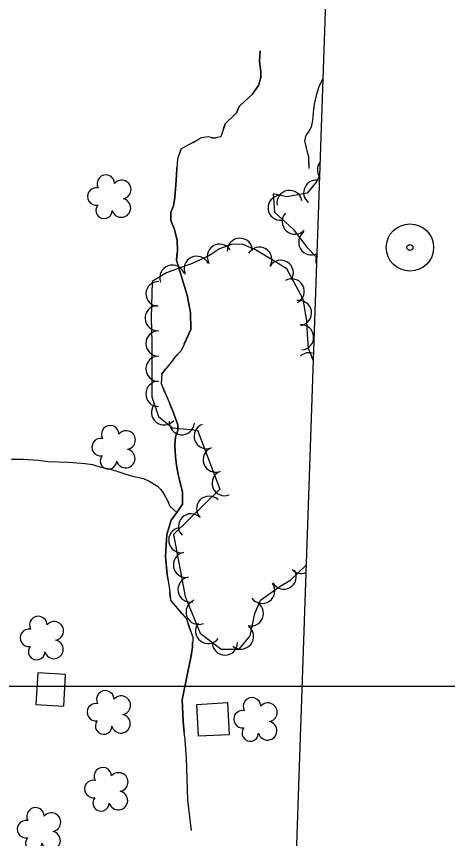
# Model space of a CAD drawing. Extents: x 591954 to 597000, y 198576 to 213500.
# Drawn here: x 594560.2 to 594696.9, y 210451.7 to 210712.6 of the extents above; entities that cross this region are included whole.
import ezdxf

# ---------------------------------------------------------------- set-up
doc = ezdxf.new("R2010")
doc.units = 0
for name, color, linetype in [('Level 10', 7, 'Continuous'), ('Level 12', 7, 'Continuous'), ('Level 18', 7, 'Continuous'), ('Level 19', 7, 'Continuous'), ('Level 4', 7, 'Continuous'), ('Level 6', 7, 'Continuous')]:
    doc.layers.add(name, color=color, linetype=linetype)

msp = doc.modelspace()

# ---------------------------------------------------------------- linework, layer by layer
at = {"layer": 'Level 10'}
msp.add_line((593000, 210500), (595000, 210500), dxfattribs=at)
msp.add_line((593000, 210500), (595000, 210500), dxfattribs=at)
at = {"layer": 'Level 12'}
for points in [[(594575.16, 210493.74), (594575.73, 210503.75), (594566.92, 210504.25), (594566.35, 210494.25), (594575.16, 210493.74)], [(594617.89, 210484.18), (594617.33, 210494.28), (594627.05, 210494.82), (594627.62, 210484.6), (594617.89, 210484.18)]]:
    msp.add_lwpolyline(points, dxfattribs=at)
at = {"layer": 'Level 18'}
for points in [[(594656.29, 210662.01), (594655.25, 210660.01), (594652.38, 210656.44), (594645.91, 210655.35), (594641.55, 210656.3)], [(594641.55, 210656.3), (594641.99, 210650.46), (594647.95, 210645.05), (594652.21, 210639.34), (594655.4, 210636.1)], [(594654.28, 210603.5), (594654.28, 210603.5), (594652.77, 210607.19), (594652.44, 210611.76), (594652.29, 210616.01), (594651.13, 210622.87), (594645.91, 210632.46), (594641.29, 210635.33), (594635.99, 210638.5), (594631.76, 210640.29), (594628.33, 210640.23), (594624.53, 210638.78), (594621.37, 210636.69), (594615.69, 210634.04), (594612.65, 210633), (594607.76, 210631.22), (594603.24, 210628.51)], [(594603.24, 210628.51), (594602.86, 210616.94), (594603.13, 210609.1), (594603.12, 210600.19), (594603.08, 210591.9), (594605.26, 210585.64), (594609.64, 210581.98), (594617.53, 210581.31), (594624.65, 210562.59), (594609.97, 210548.22), (594613.67, 210528.54), (594618.43, 210516.88), (594625.04, 210511.78), (594630.79, 210511.78), (594634.23, 210516.04), (594635.71, 210523.14), (594637.5, 210527.31), (594643.81, 210531.77), (594647.2, 210533.76), (594652.04, 210538.45)]]:
    msp.add_lwpolyline(points, dxfattribs=at)
for centre, radius, start, end in [((594588.49, 210659.5), 2.78, 1.3946, 209.1675), ((594593.53, 210657.65), 2.97, 278.4237, 139.6575), ((594585.49, 210655.43), 2.78, 78.0716, 279.0826), ((594587.95, 210651.03), 2.61, 140.7797, 358.7123), ((594593.42, 210651.79), 2.97, 196.0745, 79.0477), ((594589.88, 210580), 2.78, 1.3946, 209.1675), ((594594.92, 210578.14), 2.97, 278.4237, 139.6575), ((594586.88, 210575.92), 2.78, 78.0716, 279.0826), ((594594.81, 210572.29), 2.97, 196.0745, 79.0477), ((594589.34, 210571.52), 2.61, 140.7797, 358.7123), ((594567.1, 210519.45), 2.78, 1.3946, 209.1675), ((594572.14, 210517.59), 2.97, 278.4237, 139.6575), ((594564.1, 210515.37), 2.78, 78.0716, 279.0826), ((594572.03, 210511.73), 2.97, 196.0745, 79.0477), ((594566.56, 210510.97), 2.61, 140.7797, 358.7123), ((594588.34, 210495.84), 2.78, 1.3946, 209.1675), ((594593.38, 210493.99), 2.97, 278.4237, 139.6575), ((594634.84, 210493.62), 2.78, 1.3946, 209.1675), ((594585.34, 210491.77), 2.78, 78.0716, 279.0826), ((594639.88, 210491.77), 2.97, 278.4237, 139.6575), ((594593.27, 210488.13), 2.97, 196.0745, 79.0477), ((594631.84, 210489.55), 2.78, 78.0716, 279.0826), ((594587.8, 210487.37), 2.61, 140.7797, 358.7123), ((594639.77, 210485.91), 2.97, 196.0745, 79.0477), ((594634.3, 210485.15), 2.61, 140.7797, 358.7123), ((594587.54, 210471.48), 2.78, 1.3946, 209.1675), ((594592.59, 210469.63), 2.97, 278.4237, 139.6575), ((594584.54, 210467.41), 2.78, 78.0716, 279.0826), ((594592.47, 210463.77), 2.97, 196.0745, 79.0477), ((594587, 210463.01), 2.61, 140.7797, 358.7123), ((594566.19, 210458.74), 2.78, 1.3946, 209.1675), ((594571.23, 210456.89), 2.97, 278.4237, 139.6575), ((594563.19, 210454.67), 2.78, 78.0716, 279.0826), ((594565.65, 210450.27), 2.61, 140.7797, 358.7123), ((594571.12, 210451.03), 2.97, 196.0745, 79.0477)]:
    msp.add_arc(centre, radius, start, end, dxfattribs=at)
for centre, major_axis, ratio, start_param, end_param in [((594659.58, 210663.94), (2.29, 3.28), 0.994811, 1.521155, 2.778008), ((594655.22, 210656.65), (3.22, 2.37), 0.992892, 0.679879, 3.401209), ((594643.96, 210651.86), (3.87, 1.02), 0.990159, 1.413232, 4.554557), ((594646.76, 210653.39), (3.99, -0.26), 0.992908, 0.232812, 3.374137), ((594648.43, 210647.45), (-2.96, 2.69), 0.999594, 0.000134, 3.141459), ((594631.02, 210638.18), (3.54, 1.87), 0.999814, 5.812797, 8.954123), ((594653.66, 210640.9), (-2.39, 3.21), 0.999602, 0.000134, 2.962721), ((594624.63, 210636.33), (-1.87, 3.54), 0.998453, 4.81041, 7.951735), ((594637.18, 210635.36), (3.56, -1.81), 0.999722, 6.214586, 9.355911), ((594617.3, 210632.48), (-0.8, 3.92), 0.999288, 4.948373, 8.089699), ((594659.05, 210635.38), (-2.81, 2.85), 0.999593, 0.349124, 1.167405), ((594643.97, 210631.2), (4, 0), 0.999613, 5.726408, 8.867733), ((594609.62, 210629.67), (0.22, 3.99), 0.999631, 5.118425, 8.259751), ((594647.42, 210625.3), (3.32, -2.24), 0.999666, 5.804734, 8.946059), ((594605.2, 210624.52), (-3.97, 0.45), 0.979068, 4.791094, 7.932419), ((594649.75, 210618.48), (2.59, -3.05), 0.999748, 5.745728, 8.887053), ((594604.96, 210616.84), (-3.34, 2.2), 0.999559, 5.329994, 8.471319), ((594650.42, 210610.73), (3.37, -2.15), 0.999553, 5.351903, 8.493228), ((594605.22, 210608.77), (-2.08, 3.42), 0.999811, 5.736166, 8.877491), ((594652.94, 210601.86), (3.99, -0.21), 0.999431, 1.263561, 2.364593), ((594605.21, 210600.77), (-2.08, 3.42), 0.999811, 5.736166, 8.877491), ((594605.18, 210592.77), (-3.02, 2.62), 0.999678, 5.42108, 8.562405), ((594606.98, 210586.93), (-3.07, 2.56), 0.99971, 0.000134, 3.141459), ((594612.59, 210583.83), (-3.99, 0.34), 0.999823, 0.000134, 3.141459), ((594620.5, 210579.38), (-4, -0.13), 0.99776, 5.043352, 8.184677), ((594623.34, 210571.92), (-4, -0.13), 0.99776, 5.043352, 8.184677), ((594626.18, 210564.46), (-4, -0.13), 0.99776, 5.043352, 8.184677), ((594621.26, 210556.34), (3.87, -1.03), 0.999999, 1.035326, 4.176652), ((594615.54, 210550.74), (3.87, -1.03), 0.999999, 1.035326, 4.176652), ((594612.44, 210546.4), (3.57, 1.81), 0.997543, 1.287755, 4.42908), ((594613.92, 210538.56), (3.57, 1.81), 0.997543, 1.287755, 4.42908), ((594644.89, 210534.83), (-3.79, 1.27), 0.999949, 0.853565, 3.99489), ((594650.45, 210539.82), (-3.2, 2.41), 0.99998, 1.415435, 2.604541), ((594615.39, 210530.71), (3.57, 1.81), 0.997543, 1.287755, 4.42908), ((594638.1, 210530.3), (-3.76, -1.36), 0.999988, 0.268986, 3.410311), ((594617.94, 210523.61), (-1.51, 3.7), 0.999758, 0.000134, 3.141459), ((594634.5, 210523.16), (0.81, -3.92), 0.999904, 5.873181, 9.014507), ((594620.96, 210517.57), (-3.17, 2.44), 0.999712, 0.000134, 3.141459), ((594631.35, 210515.8), (2.1, -3.41), 0.999983, 5.05115, 8.192475), ((594626.27, 210513.87), (-3.98, -0.4), 0.999846, 6.184139, 9.325464)]:
    msp.add_ellipse(centre, major_axis=major_axis, ratio=ratio, start_param=start_param, end_param=end_param, dxfattribs=at)
at = {"layer": 'Level 19'}
for points in [[(594637.48, 210701.65), (594637.28, 210698.35), (594637.64, 210694.95), (594637.71, 210693.15), (594636.87, 210690.63), (594634.9, 210687.83), (594632.74, 210685.82), (594630.76, 210683.94), (594629.92, 210681.98), (594626.31, 210678.45), (594625.65, 210676.23), (594624.93, 210674.37), (594622.85, 210673.99), (594621.11, 210674.32), (594618.76, 210674.02), (594616.55, 210672.82), (594612.4, 210670.53), (594611.27, 210667.39), (594611.04, 210664.34), (594610.79, 210660.46), (594610.41, 210655.11), (594609.93, 210652.51), (594609.17, 210650.44), (594609.13, 210647.77), (594610.31, 210644.96), (594611.11, 210641.45), (594611.23, 210638.25), (594610.92, 210635.23), (594613, 210628.2), (594614.33, 210624.11), (594615.37, 210618.64), (594615.44, 210613.25), (594612.46, 210606.72), (594610.02, 210603.94), (594606.28, 210599.15), (594606.07, 210596.07), (594609.6, 210587.64), (594611.29, 210582.96), (594611.29, 210581.33), (594610.64, 210579.17), (594610.36, 210576.45), (594610.59, 210572.86), (594610.94, 210570.17), (594611.14, 210568.91), (594611.52, 210566.83), (594612.79, 210561.66), (594612.81, 210557.79), (594611.06, 210555.16), (594609.21, 210552.73), (594607.8, 210548.18), (594607.42, 210541.19), (594608, 210535.44), (594608.73, 210530.67), (594609.04, 210527.75), (594609.12, 210527.14), (594611.2, 210524.73), (594614.1, 210521.39), (594616.1, 210515.51), (594615.97, 210512.46), (594615.53, 210509.68), (594614.39, 210504.09)], [(594625.87, 210676.98), (594626.31, 210678.45), (594629.92, 210681.98), (594630.76, 210683.94), (594632.74, 210685.82), (594634.9, 210687.83), (594636.87, 210690.63), (594637.71, 210693.15), (594637.64, 210694.95), (594637.28, 210698.35), (594637.48, 210701.65)], [(594657.36, 210693.07), (594657.16, 210692.65), (594656.03, 210690.28), (594655.2, 210687.52), (594654.59, 210684.7), (594654.25, 210682.12), (594654, 210679.58), (594653.61, 210677.46), (594652.78, 210675.98), (594651.95, 210674.86), (594651.54, 210673.05), (594652.33, 210669.55), (594652.76, 210668.13), (594652.79, 210666.97), (594652.93, 210664.29)], [(594657.36, 210693.07), (594657.16, 210692.65), (594656.03, 210690.28), (594655.2, 210687.52), (594654.59, 210684.7), (594654.25, 210682.12), (594654, 210679.58), (594653.61, 210677.46), (594652.78, 210675.98), (594651.95, 210674.86), (594651.54, 210673.05), (594652.33, 210669.55), (594652.76, 210668.13), (594652.79, 210666.97), (594652.88, 210665.32)], [(594657.36, 210693.07), (594657.36, 210693.07)], [(594657.36, 210693.07), (594657.36, 210693.07)], [(594616.15, 210672.6), (594616.55, 210672.82), (594617.9, 210673.55)], [(594621.76, 210674.2), (594622.85, 210673.99), (594623.72, 210674.15)], [(594611.82, 210668.91), (594612.4, 210670.53), (594612.65, 210670.66)], [(594611.05, 210636.55), (594611.23, 210638.25), (594611.11, 210641.45), (594610.31, 210644.96), (594609.13, 210647.77), (594609.17, 210650.44), (594609.93, 210652.51), (594610.41, 210655.11), (594610.79, 210660.46), (594611.04, 210664.34), (594611.09, 210665.01)], [(594613.33, 210608.63), (594615.44, 210613.25), (594615.37, 210618.64), (594614.33, 210624.11), (594613, 210628.2), (594610.92, 210635.23), (594611.05, 210636.55)], [(594609.9, 210603.78), (594610.02, 210603.94), (594611.21, 210605.29)], [(594606.27, 210599.03), (594606.28, 210599.15), (594607.43, 210600.63)], [(594607.24, 210593.27), (594606.46, 210595.11)], [(594612.79, 210561.38), (594612.79, 210561.66), (594611.52, 210566.83), (594611.14, 210568.91), (594610.94, 210570.17), (594610.59, 210572.86), (594610.36, 210576.45), (594610.64, 210579.17), (594611.29, 210581.33), (594611.29, 210582.96), (594609.6, 210587.64), (594608.78, 210589.58)], [(594558.62, 210572.04), (594562.32, 210572.09), (594567.1, 210571.81), (594570.23, 210571.31), (594576.72, 210571.13), (594579.35, 210570.93), (594581.91, 210570.73), (594584.25, 210570.39), (594586.95, 210569.59), (594589.71, 210568.96), (594592.36, 210568.2), (594594.54, 210567.42), (594597.41, 210566.6), (594600.47, 210565.97), (594602.48, 210565.02), (594604.89, 210563.55), (594605.94, 210562.41), (594606.98, 210560.88), (594608.08, 210558.92), (594608.78, 210557.21), (594611.06, 210555.16)], [(594560.83, 210572.07), (594562.32, 210572.09), (594567.1, 210571.81), (594570.23, 210571.31), (594576.72, 210571.13), (594579.35, 210570.93), (594581.91, 210570.73), (594584.25, 210570.39), (594586.95, 210569.59), (594589.55, 210569)], [(594589.55, 210569), (594589.71, 210568.96), (594592.36, 210568.2), (594594.54, 210567.42), (594597.41, 210566.6), (594600.47, 210565.97), (594602.48, 210565.02), (594604.89, 210563.55), (594605.94, 210562.41), (594606.98, 210560.88), (594608.08, 210558.92), (594608.78, 210557.21), (594611.06, 210555.16)], [(594608.25, 210533.81), (594608, 210535.44), (594607.42, 210541.19), (594607.8, 210548.18), (594609.21, 210552.73), (594611.06, 210555.16), (594612.81, 210557.79), (594612.79, 210561.38)], [(594609.03, 210527.86), (594608.82, 210529.85)], [(594612.57, 210523.15), (594611.26, 210524.66)], [(594615.28, 210517.91), (594614.64, 210519.81)], [(594614.39, 210504.09), (594615.53, 210509.68), (594615.97, 210512.46), (594616.04, 210514.05)], [(594614.39, 210504.09), (594612.67, 210495.76), (594613.01, 210488.8), (594613.39, 210485.32)], [(594613.39, 210485.32), (594613.01, 210488.8), (594612.67, 210495.76), (594614.39, 210504.09)], [(594615.72, 210454.23), (594614.47, 210463.82), (594614.12, 210477.21), (594613.66, 210482.77), (594613.62, 210483.15), (594613.39, 210485.32)], [(594615.72, 210454.23), (594614.47, 210463.82), (594614.12, 210477.21), (594613.66, 210482.77), (594613.62, 210483.12)]]:
    msp.add_lwpolyline(points, dxfattribs=at)
at = {"layer": 'Level 4'}
for points in [[(594680.9, 211377.91), (594650.27, 210486.83)], [(594650.28, 210487.07), (594646.64, 210381.3), (594625.81, 209829.22), (594635.47, 209577.53)]]:
    msp.add_lwpolyline(points, dxfattribs=at)
at = {"layer": 'Level 6'}
for radius in [7.5, 0.96]:
    msp.add_circle((594684.94, 210639.25), radius, dxfattribs=at)

doc.saveas('drawing.dxf')
